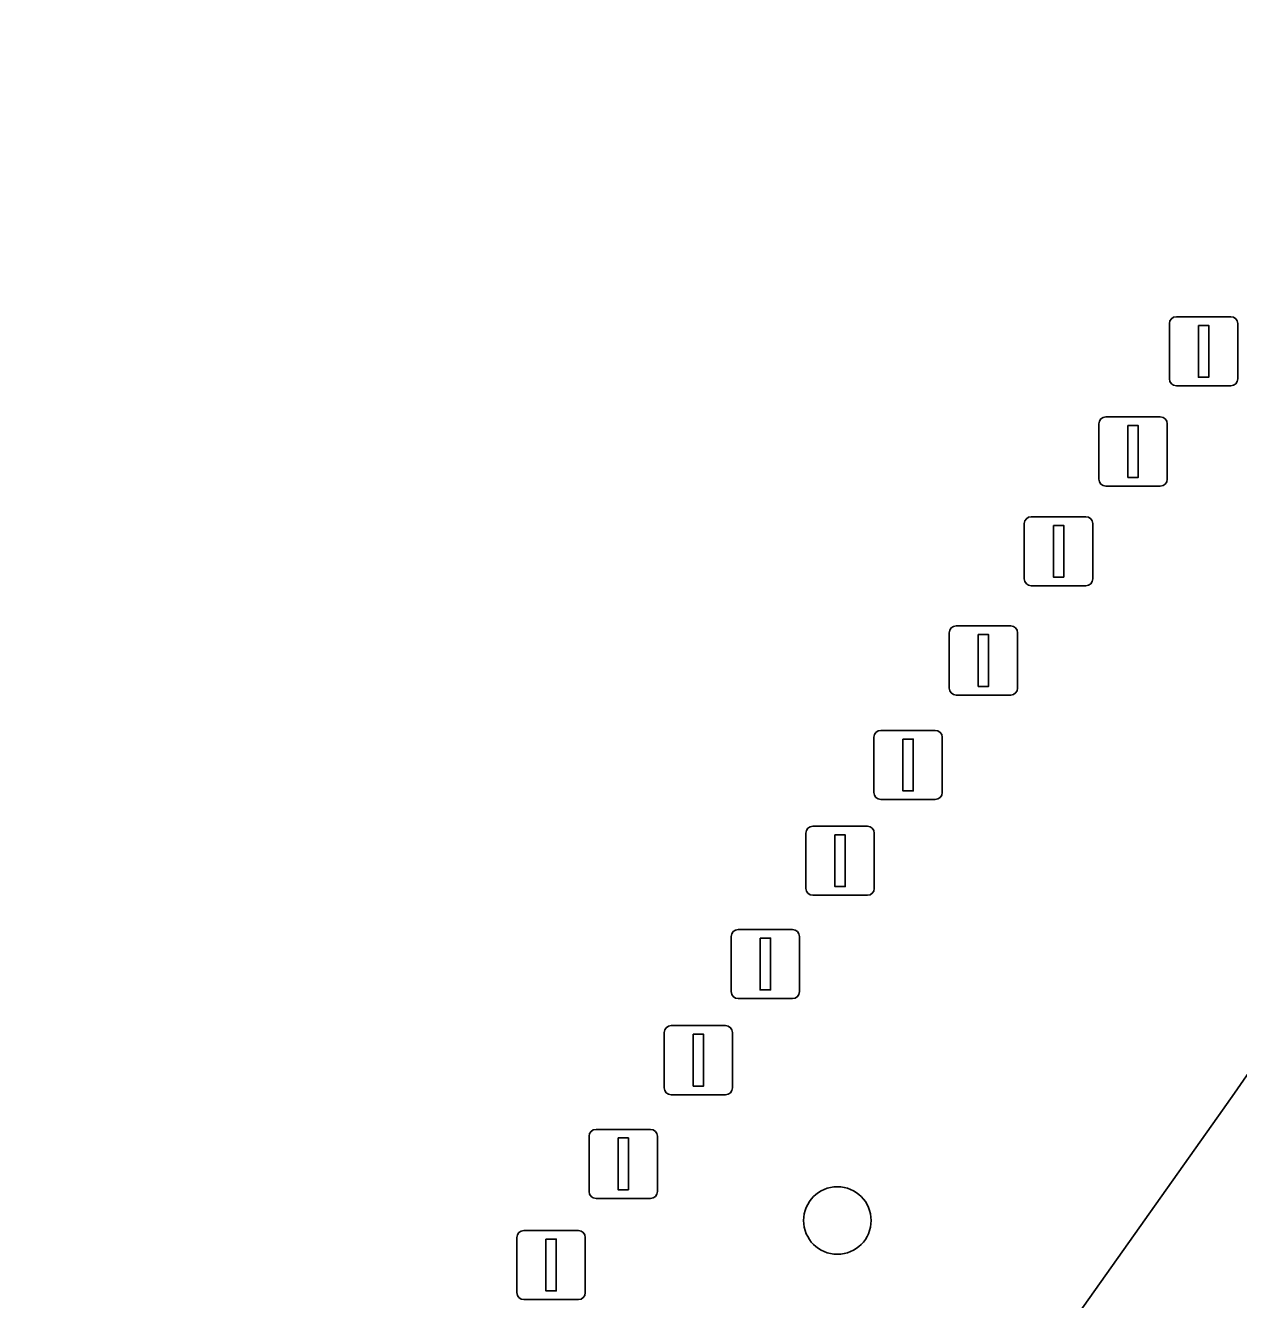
# Model space of a CAD drawing. Extents: x 158797 to 159887, y 384318 to 385255.
# Drawn here: x 159162.91 to 159180.48, y 385129.34 to 385147.78 of the extents above; entities that cross this region are included whole.
import ezdxf

# ---------------------------------------------------------------- set-up
doc = ezdxf.new("R2010")
doc.units = 0
for name, color, linetype in [('IMGEO_Afsluitpaal', 7, 'Continuous'), ('IMGEO_Boom', 7, 'Continuous'), ('IMGEO_Voetpad_open', 7, 'Continuous')]:
    doc.layers.add(name, color=color, linetype=linetype)

msp = doc.modelspace()

# ---------------------------------------------------------------- linework, layer by layer
at = {"layer": 'IMGEO_Afsluitpaal'}
for p, q in [((159179.475, 385142.668), (159179.475, 385143.468)), ((159179.475, 385143.468), (159179.475, 385142.668)), ((159179.575, 385143.568), (159180.365, 385143.568)), ((159180.365, 385143.568), (159179.575, 385143.568)), ((159180.465, 385143.468), (159180.465, 385142.668)), ((159180.465, 385142.668), (159180.465, 385143.468)), ((159180.365, 385142.568), (159179.575, 385142.568)), ((159179.575, 385142.568), (159180.365, 385142.568)), ((159178.553, 385142.117), (159179.343, 385142.117)), ((159179.343, 385142.117), (159178.553, 385142.117)), ((159178.453, 385141.217), (159178.453, 385142.017)), ((159178.453, 385142.017), (159178.453, 385141.217)), ((159179.443, 385142.017), (159179.443, 385141.217)), ((159179.443, 385141.217), (159179.443, 385142.017)), ((159179.343, 385141.117), (159178.553, 385141.117)), ((159178.553, 385141.117), (159179.343, 385141.117)), ((159177.474, 385140.673), (159178.264, 385140.673)), ((159178.264, 385140.673), (159177.474, 385140.673)), ((159177.374, 385139.773), (159177.374, 385140.573)), ((159177.374, 385140.573), (159177.374, 385139.773)), ((159178.364, 385140.573), (159178.364, 385139.773)), ((159178.364, 385139.773), (159178.364, 385140.573)), ((159178.264, 385139.673), (159177.474, 385139.673)), ((159177.474, 385139.673), (159178.264, 385139.673)), ((159176.287, 385138.192), (159176.287, 385138.992)), ((159176.287, 385138.992), (159176.287, 385138.192)), ((159176.387, 385139.092), (159177.177, 385139.092)), ((159177.177, 385139.092), (159176.387, 385139.092)), ((159177.277, 385138.992), (159177.277, 385138.192)), ((159177.277, 385138.192), (159177.277, 385138.992)), ((159177.177, 385138.092), (159176.387, 385138.092)), ((159176.387, 385138.092), (159177.177, 385138.092)), ((159175.295, 385137.58), (159176.085, 385137.58)), ((159176.085, 385137.58), (159175.295, 385137.58)), ((159175.195, 385136.68), (159175.195, 385137.48)), ((159175.195, 385137.48), (159175.195, 385136.68)), ((159176.185, 385137.48), (159176.185, 385136.68)), ((159176.185, 385136.68), (159176.185, 385137.48)), ((159176.085, 385136.58), (159175.295, 385136.58)), ((159175.295, 385136.58), (159176.085, 385136.58)), ((159174.211, 385135.293), (159174.211, 385136.093)), ((159174.211, 385136.093), (159174.211, 385135.293)), ((159174.311, 385136.193), (159175.101, 385136.193)), ((159175.101, 385136.193), (159174.311, 385136.193)), ((159175.201, 385136.093), (159175.201, 385135.293)), ((159175.201, 385135.293), (159175.201, 385136.093)), ((159175.101, 385135.193), (159174.311, 385135.193)), ((159174.311, 385135.193), (159175.101, 385135.193)), ((159173.129, 385133.798), (159173.129, 385134.598)), ((159173.129, 385134.598), (159173.129, 385133.798)), ((159173.229, 385134.698), (159174.019, 385134.698)), ((159174.019, 385134.698), (159173.229, 385134.698)), ((159174.119, 385134.598), (159174.119, 385133.798)), ((159174.119, 385133.798), (159174.119, 385134.598)), ((159174.019, 385133.698), (159173.229, 385133.698)), ((159173.229, 385133.698), (159174.019, 385133.698)), ((159172.259, 385133.306), (159173.049, 385133.306)), ((159173.049, 385133.306), (159172.259, 385133.306)), ((159172.159, 385132.406), (159172.159, 385133.206)), ((159172.159, 385133.206), (159172.159, 385132.406)), ((159173.149, 385133.206), (159173.149, 385132.406)), ((159173.149, 385132.406), (159173.149, 385133.206)), ((159173.049, 385132.306), (159172.259, 385132.306)), ((159172.259, 385132.306), (159173.049, 385132.306)), ((159171.172, 385131.805), (159171.962, 385131.805)), ((159171.962, 385131.805), (159171.172, 385131.805)), ((159171.072, 385130.905), (159171.072, 385131.705)), ((159171.072, 385131.705), (159171.072, 385130.905)), ((159172.062, 385131.705), (159172.062, 385130.905)), ((159172.062, 385130.905), (159172.062, 385131.705)), ((159171.962, 385130.805), (159171.172, 385130.805)), ((159171.172, 385130.805), (159171.962, 385130.805)), ((159170.127, 385130.341), (159170.917, 385130.341)), ((159170.917, 385130.341), (159170.127, 385130.341)), ((159170.027, 385129.441), (159170.027, 385130.241)), ((159170.027, 385130.241), (159170.027, 385129.441)), ((159171.017, 385130.241), (159171.017, 385129.441)), ((159171.017, 385129.441), (159171.017, 385130.241)), ((159170.917, 385129.341), (159170.127, 385129.341)), ((159170.127, 385129.341), (159170.917, 385129.341))]:
    msp.add_line(p, q, dxfattribs=at)
for points in [[(159179.895, 385143.443), (159180.045, 385143.443), (159180.045, 385142.693), (159179.895, 385142.693), (159179.895, 385143.443)], [(159178.873, 385141.992), (159179.023, 385141.992), (159179.023, 385141.242), (159178.873, 385141.242), (159178.873, 385141.992)], [(159177.794, 385140.548), (159177.944, 385140.548), (159177.944, 385139.798), (159177.794, 385139.798), (159177.794, 385140.548)], [(159176.707, 385138.967), (159176.857, 385138.967), (159176.857, 385138.217), (159176.707, 385138.217), (159176.707, 385138.967)], [(159175.615, 385137.455), (159175.765, 385137.455), (159175.765, 385136.705), (159175.615, 385136.705), (159175.615, 385137.455)], [(159174.631, 385136.068), (159174.781, 385136.068), (159174.781, 385135.318), (159174.631, 385135.318), (159174.631, 385136.068)], [(159173.549, 385134.573), (159173.699, 385134.573), (159173.699, 385133.823), (159173.549, 385133.823), (159173.549, 385134.573)], [(159172.579, 385133.181), (159172.729, 385133.181), (159172.729, 385132.431), (159172.579, 385132.431), (159172.579, 385133.181)], [(159171.492, 385131.68), (159171.642, 385131.68), (159171.642, 385130.93), (159171.492, 385130.93), (159171.492, 385131.68)], [(159170.447, 385130.216), (159170.597, 385130.216), (159170.597, 385129.466), (159170.447, 385129.466), (159170.447, 385130.216)]]:
    msp.add_lwpolyline(points, dxfattribs=at)
for centre, start, end in [((159179.575, 385143.468), 90, 180), ((159179.575, 385143.468), 90, 180), ((159180.365, 385143.468), 0, 90), ((159180.365, 385143.468), 360, 90), ((159179.575, 385142.668), 180, 270), ((159179.575, 385142.668), 180, 270), ((159180.365, 385142.668), 270, 0), ((159180.365, 385142.668), 270, 0), ((159178.553, 385142.017), 90, 180), ((159178.553, 385142.017), 90, 180), ((159179.343, 385142.017), 0, 90), ((159179.343, 385142.017), 360, 90), ((159178.553, 385141.217), 180, 270), ((159178.553, 385141.217), 180, 270), ((159179.343, 385141.217), 270, 0), ((159179.343, 385141.217), 270, 0), ((159177.474, 385140.573), 90, 180), ((159177.474, 385140.573), 90, 180), ((159178.264, 385140.573), 0, 90), ((159178.264, 385140.573), 360, 90), ((159177.474, 385139.773), 180, 270), ((159177.474, 385139.773), 180, 270), ((159178.264, 385139.773), 270, 0), ((159178.264, 385139.773), 270, 0), ((159176.387, 385138.992), 90, 180), ((159176.387, 385138.992), 90, 180), ((159177.177, 385138.992), 0, 90), ((159177.177, 385138.992), 360, 90), ((159176.387, 385138.192), 180, 270), ((159176.387, 385138.192), 180, 270), ((159177.177, 385138.192), 270, 0), ((159177.177, 385138.192), 270, 0), ((159175.295, 385137.48), 90, 180), ((159175.295, 385137.48), 90, 180), ((159176.085, 385137.48), 0, 90), ((159176.085, 385137.48), 360, 90), ((159175.295, 385136.68), 180, 270), ((159175.295, 385136.68), 180, 270), ((159176.085, 385136.68), 270, 0), ((159176.085, 385136.68), 270, 0), ((159174.311, 385136.093), 90, 180), ((159174.311, 385136.093), 90, 180), ((159175.101, 385136.093), 0, 90), ((159175.101, 385136.093), 360, 90), ((159174.311, 385135.293), 180, 270), ((159174.311, 385135.293), 180, 270), ((159175.101, 385135.293), 270, 0), ((159175.101, 385135.293), 270, 0), ((159173.229, 385134.598), 90, 180), ((159173.229, 385134.598), 90, 180), ((159174.019, 385134.598), 0, 90), ((159174.019, 385134.598), 360, 90), ((159173.229, 385133.798), 180, 270), ((159173.229, 385133.798), 180, 270), ((159174.019, 385133.798), 270, 0), ((159174.019, 385133.798), 270, 0), ((159172.259, 385133.206), 90, 180), ((159172.259, 385133.206), 90, 180), ((159173.049, 385133.206), 0, 90), ((159173.049, 385133.206), 360, 90), ((159172.259, 385132.406), 180, 270), ((159172.259, 385132.406), 180, 270), ((159173.049, 385132.406), 270, 0), ((159173.049, 385132.406), 270, 0), ((159171.172, 385131.705), 90, 180), ((159171.172, 385131.705), 90, 180), ((159171.962, 385131.705), 0, 90), ((159171.962, 385131.705), 360, 90), ((159171.172, 385130.905), 180, 270), ((159171.172, 385130.905), 180, 270), ((159171.962, 385130.905), 270, 0), ((159171.962, 385130.905), 270, 0), ((159170.127, 385130.241), 90, 180), ((159170.127, 385130.241), 90, 180), ((159170.917, 385130.241), 0, 90), ((159170.917, 385130.241), 360, 90), ((159170.127, 385129.441), 180, 270), ((159170.127, 385129.441), 180, 270), ((159170.917, 385129.441), 270, 0), ((159170.917, 385129.441), 270, 0)]:
    msp.add_arc(centre, 0.1, start, end, dxfattribs=at)
at = {"layer": 'IMGEO_Boom'}
msp.add_circle((159174.667, 385130.485), 0.489, dxfattribs=at)
at = {"layer": 'IMGEO_Voetpad_open'}
msp.add_lwpolyline([(159180.245, 385132.081), (159172.453, 385121.085), (159168.031, 385114.82), (159162.911, 385118.425), (159163.434, 385119.157), (159163.18, 385119.339)], dxfattribs=at)
msp.add_arc((159621.343, 384824.638), 537.67, 143.05754, 145.12367, dxfattribs=at)

doc.saveas('drawing.dxf')
